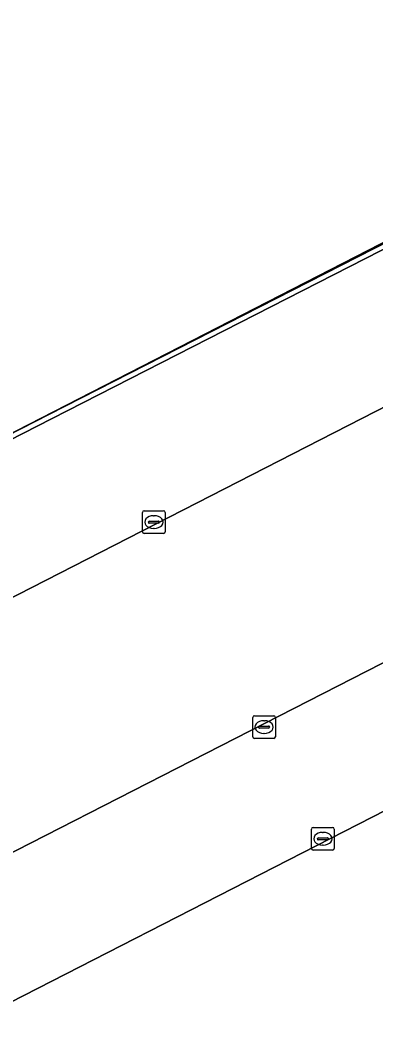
# Model space of a CAD drawing. Extents: x 158835 to 160077, y 386387 to 387778.
# Drawn here: x 159776.86 to 159792.48, y 387302.26 to 387346.51 of the extents above; entities that cross this region are included whole.
import ezdxf

# ---------------------------------------------------------------- set-up
doc = ezdxf.new("R2010")
doc.units = 0
for name, color, linetype in [('IMGEO_Groenvoorziening', 7, 'Continuous'), ('IMGEO_Hek', 7, 'Continuous'), ('IMGEO_Kolk', 7, 'Continuous'), ('IMGEO_Parkeervlak_open', 7, 'Continuous'), ('IMGEO_Rijbaan_lokaal_open', 7, 'Continuous')]:
    doc.layers.add(name, color=color, linetype=linetype)

msp = doc.modelspace()

# ---------------------------------------------------------------- linework, layer by layer
at = {"layer": 'IMGEO_Groenvoorziening'}
msp.add_lwpolyline([(159778.894, 387373.989), (159773.928, 387383.096), (159768.172, 387383.643), (159737.214, 387367.553), (159752.959, 387337.18), (159751.187, 387336.249), (159758.356, 387322.392), (159747.199, 387316.62), (159748.543, 387313.997), (159801.517, 387341.205), (159806.44, 387343.733), (159793.244, 387369.48)], dxfattribs=at)
msp.add_lwpolyline([(159778.241, 387328.982), (159801.665, 387340.947), (159801.517, 387341.205), (159748.543, 387313.997), (159746.526, 387312.961), (159746.568, 387312.76), (159746.656, 387312.805)], close=True, dxfattribs=at)
at = {"layer": 'IMGEO_Hek'}
msp.add_lwpolyline([(159743.624, 387311.472), (159745.784, 387312.603), (159745.88, 387312.653), (159746.522, 387312.982), (159778.13, 387329.177), (159801.669, 387341.195), (159803.483, 387342.126)], dxfattribs=at)
at = {"layer": 'IMGEO_Kolk'}
for p, q in [((159782.236, 387324.018), (159782.236, 387324.87)), ((159782.311, 387324.944), (159783.163, 387324.944)), ((159783.237, 387324.87), (159783.237, 387324.018)), ((159782.495, 387324.438), (159782.495, 387324.45)), ((159782.933, 387324.401), (159782.535, 387324.401)), ((159782.538, 387324.487), (159782.936, 387324.487)), ((159782.724, 387324.724), (159782.749, 387324.724)), ((159782.979, 387324.45), (159782.979, 387324.438)), ((159783.163, 387323.944), (159782.311, 387323.944)), ((159782.747, 387324.164), (159782.722, 387324.164)), ((159787.076, 387315.009), (159787.076, 387315.861)), ((159787.151, 387315.935), (159788.003, 387315.935)), ((159787.564, 387315.715), (159787.589, 387315.715)), ((159788.077, 387315.861), (159788.077, 387315.009)), ((159787.335, 387315.429), (159787.335, 387315.441)), ((159787.773, 387315.392), (159787.375, 387315.392)), ((159787.378, 387315.478), (159787.776, 387315.478)), ((159787.587, 387315.155), (159787.562, 387315.155)), ((159787.819, 387315.441), (159787.819, 387315.429)), ((159788.003, 387314.935), (159787.151, 387314.935)), ((159789.657, 387310.101), (159789.657, 387310.953)), ((159789.732, 387311.027), (159790.584, 387311.027)), ((159790.145, 387310.807), (159790.17, 387310.807)), ((159790.658, 387310.953), (159790.658, 387310.101)), ((159789.916, 387310.521), (159789.916, 387310.533)), ((159790.354, 387310.484), (159789.956, 387310.484)), ((159789.959, 387310.57), (159790.357, 387310.57)), ((159790.168, 387310.247), (159790.143, 387310.247)), ((159790.4, 387310.533), (159790.4, 387310.521)), ((159790.584, 387310.027), (159789.732, 387310.027))]:
    msp.add_line(p, q, dxfattribs=at)
for points in [[(159782.236, 387324.018), (159782.236, 387324.87)], [(159782.311, 387324.944), (159783.163, 387324.944)], [(159783.237, 387324.87), (159783.237, 387324.018)], [(159783.163, 387323.944), (159782.311, 387323.944)], [(159787.076, 387315.009), (159787.076, 387315.861)], [(159787.151, 387315.935), (159788.003, 387315.935)], [(159788.077, 387315.861), (159788.077, 387315.009)], [(159788.003, 387314.935), (159787.151, 387314.935)], [(159789.657, 387310.101), (159789.657, 387310.953)], [(159789.732, 387311.027), (159790.584, 387311.027)], [(159790.658, 387310.953), (159790.658, 387310.101)], [(159790.584, 387310.027), (159789.732, 387310.027)]]:
    msp.add_lwpolyline(points, dxfattribs=at)
for centre, radius, start, end in [((159782.313, 387324.868), 0.0765, 91.552, 178.448), ((159782.313, 387324.868), 0.0765, 91.552, 178.448), ((159783.161, 387324.868), 0.0765, 1.552, 88.448), ((159783.161, 387324.868), 0.0765, 1.552, 88.448), ((159782.535, 387324.447), 0.0403, 85.8775, 175.7526), ((159782.532, 387324.437), 0.0366, 178.938, 274.7102), ((159782.936, 387324.444), 0.043, 264.8664, 352.4533), ((159782.94, 387324.449), 0.0386, 1.7309, 96.639), ((159782.313, 387324.02), 0.0765, 181.552, 268.448), ((159782.313, 387324.02), 0.0765, 181.552, 268.448), ((159783.161, 387324.02), 0.0765, 271.552, 358.448), ((159783.161, 387324.02), 0.0765, 271.552, 358.448), ((159787.153, 387315.859), 0.0765, 91.552, 178.448), ((159787.153, 387315.859), 0.0765, 91.552, 178.448), ((159788.001, 387315.859), 0.0765, 1.552, 88.448), ((159788.001, 387315.859), 0.0765, 1.552, 88.448), ((159787.375, 387315.438), 0.0403, 85.8775, 175.7526), ((159787.372, 387315.428), 0.0366, 178.938, 274.7102), ((159787.776, 387315.435), 0.043, 264.8664, 352.4533), ((159787.78, 387315.44), 0.0386, 1.7309, 96.639), ((159787.153, 387315.011), 0.0765, 181.552, 268.448), ((159787.153, 387315.011), 0.0765, 181.552, 268.448), ((159788.001, 387315.011), 0.0765, 271.552, 358.448), ((159788.001, 387315.011), 0.0765, 271.552, 358.448), ((159789.734, 387310.951), 0.0765, 91.552, 178.448), ((159789.734, 387310.951), 0.0765, 91.552, 178.448), ((159790.582, 387310.951), 0.0765, 1.552, 88.448), ((159790.582, 387310.951), 0.0765, 1.552, 88.448), ((159789.956, 387310.53), 0.0403, 85.8775, 175.7526), ((159789.953, 387310.52), 0.0366, 178.938, 274.7102), ((159790.357, 387310.527), 0.043, 264.8664, 352.4533), ((159790.361, 387310.532), 0.0386, 1.7309, 96.639), ((159789.734, 387310.103), 0.0765, 181.552, 268.448), ((159789.734, 387310.103), 0.0765, 181.552, 268.448), ((159790.582, 387310.103), 0.0765, 271.552, 358.448), ((159790.582, 387310.103), 0.0765, 271.552, 358.448)]:
    msp.add_arc(centre, radius, start, end, dxfattribs=at)
for centre, major_axis, ratio, start_param, end_param in [((159782.723, 387324.444), (-0.387, 0.002), 0.722429, 4.712389, 7.853982), ((159782.748, 387324.444), (-0.39, 0.002), 0.717154, 1.570796, 4.712389), ((159787.563, 387315.435), (-0.387, 0.002), 0.722429, 4.712389, 7.853982), ((159787.588, 387315.435), (-0.39, 0.002), 0.717154, 1.570796, 4.712389), ((159790.144, 387310.527), (-0.387, 0.002), 0.722429, 4.712389, 7.853982), ((159790.169, 387310.527), (-0.39, 0.002), 0.717154, 1.570796, 4.712389)]:
    msp.add_ellipse(centre, major_axis=major_axis, ratio=ratio, start_param=start_param, end_param=end_param, dxfattribs=at)
at = {"layer": 'IMGEO_Parkeervlak_open'}
for points in [[(159801.021, 387333.684), (159800.299, 387333.314), (159749.032, 387307.048), (159753.577, 387298.185), (159805.571, 387324.796)], [(159756.218, 387292.993), (159760.718, 387284.112), (159812.804, 387310.799), (159808.215, 387319.621)]]:
    msp.add_lwpolyline(points, close=True, dxfattribs=at)
at = {"layer": 'IMGEO_Rijbaan_lokaal_open'}
msp.add_lwpolyline([(159820.039, 387304.154), (159817.903, 387308.426), (159816.89, 387310.455), (159813.051, 387318.143), (159808.504, 387327.249), (159803.207, 387337.858), (159801.665, 387340.947), (159778.241, 387328.982), (159746.656, 387312.805), (159746.568, 387312.76), (159745.889, 387312.412), (159745.784, 387312.603), (159745.459, 387313.191), (159744.871, 387312.932), (159744.779, 387312.892), (159744.64, 387312.82), (159742.747, 387311.839), (159742.778, 387311.779), (159742.781, 387311.774), (159743.164, 387311.022), (159758.69, 387280.527)], dxfattribs=at)
for points in [[(159753.577, 387298.185), (159749.032, 387307.048), (159800.299, 387333.314), (159801.021, 387333.684), (159805.571, 387324.796)], [(159808.215, 387319.621), (159812.804, 387310.799), (159760.718, 387284.112), (159756.218, 387292.993)]]:
    msp.add_lwpolyline(points, close=True, dxfattribs=at)

doc.saveas('drawing.dxf')
